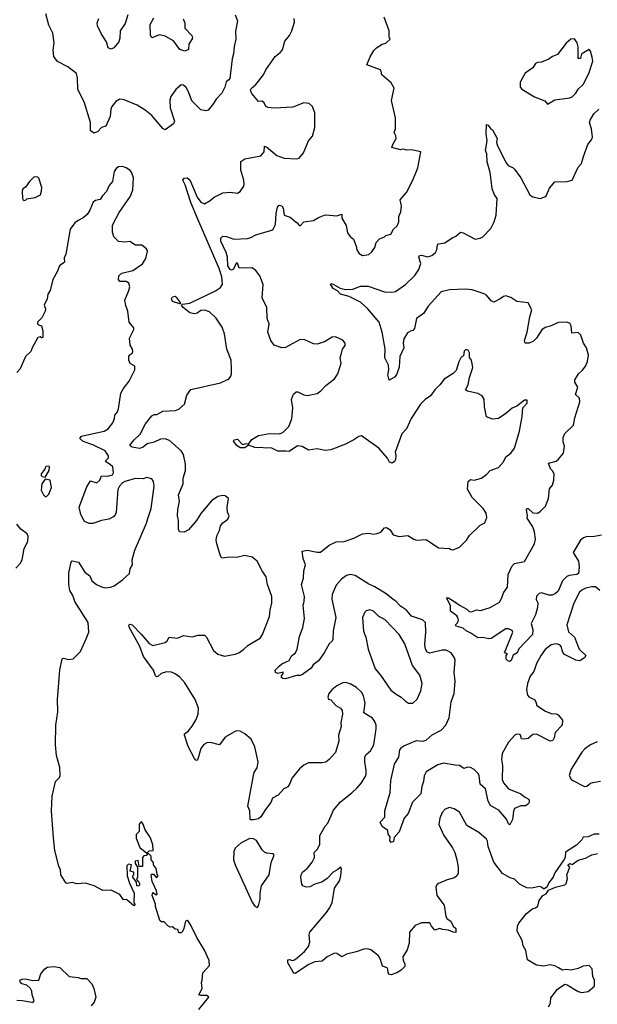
# Model space of a CAD drawing. Extents: x 1603745 to 1745082, y 385868 to 533966.
# Tile 412 of 646: x 1675298 to 1680010, y 464527 to 472565. Entities that reach past the tile are written whole.
import ezdxf

# ---------------------------------------------------------------- set-up
doc = ezdxf.new("R2010")
doc.units = 0

msp = doc.modelspace()

# ---------------------------------------------------------------- linework, layer by layer
at = {"layer": '0CON20XD'}
for points in [[(1677056.2, 472605), (1677073.8, 472555), (1677058.8, 472471.2), (1677061.9, 472405), (1677048.1, 472345), (1677043.2, 472286.8), (1677030, 472245), (1677010.8, 472085), (1677005, 472074), (1676981.7, 472058.3), (1676970, 472015), (1676946, 471965), (1676900, 471915), (1676879.8, 471880.2), (1676835, 471827.1), (1676815, 471820.6), (1676775, 471827.5), (1676702.8, 471902.8), (1676675.6, 471975), (1676655, 472011.2), (1676635, 472031.2), (1676615, 472033.8), (1676572, 471995), (1676531.7, 471938.3), (1676522.3, 471907.7), (1676524.2, 471845), (1676560, 471735), (1676553.3, 471715), (1676485, 471666.7), (1676465, 471676.2), (1676375, 471781.2), (1676320, 471825), (1676255, 471865.8), (1676149.1, 471909.1), (1676115, 471916.5), (1676081.9, 471898.1), (1676048.9, 471855), (1676040.6, 471835), (1676035.5, 471775), (1676001.2, 471695), (1675965, 471685.7), (1675935, 471650.8), (1675905, 471638), (1675876.1, 471656.1), (1675873.9, 471726.1), (1675823.7, 471893.7), (1675772.5, 471995), (1675767.9, 472087.9), (1675760, 472125), (1675690.7, 472180.7), (1675605, 472222.5), (1675576.7, 472265), (1675571.2, 472315), (1675578, 472375), (1675568.8, 472455), (1675535, 472520), (1675511.7, 472611.7)], [(1676181.1, 472605), (1676156.9, 472533.1), (1676117.7, 472475), (1676114.5, 472415), (1676105.3, 472384.7), (1676064.4, 472335.6), (1676045, 472324.4), (1676018.8, 472335), (1676006, 472385), (1675965.7, 472445.7), (1675932, 472515), (1675930, 472535), (1675943.8, 472575)], [(1677275.5, 468065.5), (1677235, 468143.3), (1677195, 468178), (1677135, 468191.2), (1677065.8, 468174.2), (1677005, 468176), (1676955, 468167.5), (1676945, 468172.5), (1676932.5, 468195), (1676906.2, 468285), (1676901.2, 468315), (1676905, 468350), (1676928.8, 468395), (1676936.4, 468433.6), (1676953.6, 468456.4), (1676995, 468487.5), (1677006.7, 468515), (1676993.3, 468545), (1676990, 468585), (1677002.5, 468655), (1676975, 468677.5), (1676955, 468680), (1676915, 468671.2), (1676863.2, 468636.8), (1676775, 468533.3), (1676741.2, 468475), (1676675, 468401.2), (1676639.3, 468380.7), (1676602.5, 468385), (1676593.8, 468405), (1676593.1, 468475), (1676585.6, 468515), (1676586.9, 468565), (1676600.5, 468635), (1676594.4, 468685), (1676630.8, 468775), (1676632.5, 468822.5), (1676649.2, 468885), (1676650.8, 468935), (1676633.8, 469013.8), (1676615.8, 469045), (1676518.8, 469128.8), (1676485, 469143.9), (1676445, 469141.6), (1676393.8, 469115), (1676336.9, 469103.1), (1676305, 469075.8), (1676274.3, 469064.3), (1676215, 469073.8), (1676200, 469085), (1676200, 469095), (1676231.2, 469135), (1676279.5, 469180.5), (1676323.1, 469265), (1676375, 469332), (1676395, 469342), (1676417.3, 469342.7), (1676465, 469368.1), (1676570, 469375), (1676596.7, 469385), (1676641.2, 469425), (1676660.5, 469499.5), (1676692.5, 469545), (1676935, 469600), (1676993.6, 469626.4), (1677007.5, 469635), (1677020, 469655), (1677026.7, 469675), (1677026.7, 469715), (1677023.8, 469785), (1676988.8, 469875), (1676969.5, 469999.5), (1676950, 470055), (1676899.2, 470129.2), (1676845, 470181.1), (1676805, 470194.5), (1676775, 470191.8), (1676745, 470170), (1676725, 470163.8), (1676685, 470171.4), (1676630.6, 470215), (1676616.7, 470235), (1676625, 470241.2), (1676685, 470250.8), (1676895, 470351.4), (1676935, 470377.7), (1676952.9, 470405), (1676947.7, 470465), (1676925, 470534.4), (1676752.1, 470935), (1676693.3, 471073.3), (1676647, 471217), (1676629.2, 471255), (1676639.1, 471270.9), (1676663.4, 471273.4), (1676685, 471256.2), (1676745.4, 471115), (1676775, 471074.5), (1676805, 471060.5), (1676852.2, 471087.8), (1676885, 471117.1), (1676955, 471151.2), (1677015, 471158), (1677075, 471148), (1677095, 471161.2), (1677125.8, 471205), (1677130, 471225), (1677126.9, 471255), (1677101.9, 471335), (1677103, 471407), (1677135, 471430), (1677265.9, 471454.1), (1677292.2, 471485), (1677295, 471532.5), (1677315, 471524.2), (1677395, 471456), (1677456.2, 471433.8), (1677555, 471428), (1677577.5, 471435), (1677613.2, 471476.8), (1677654.5, 471575.5), (1677686, 471615), (1677706.2, 471685), (1677706.4, 471803.6), (1677686.7, 471855), (1677659.5, 471879.5), (1677615, 471886), (1677525, 471850), (1677375, 471841.2), (1677325, 471846.7), (1677305, 471856.7), (1677291.2, 471885), (1677275, 471900), (1677245, 471897.5), (1677190.9, 471960.9), (1677181.4, 471985), (1677185.9, 472004.1), (1677225, 472036.7), (1677285.6, 472114.4), (1677304.5, 472155.5), (1677381.9, 472265), (1677423.6, 472296.4), (1677441, 472319), (1677459.7, 472390.3), (1677500, 472435), (1677518.8, 472475), (1677538.8, 472545), (1677536.1, 472573.9)], [(1676700.8, 472435), (1676707.1, 472415), (1676676.2, 472365), (1676675, 472320), (1676645, 472308.8), (1676605, 472321.2), (1676551.8, 472391.8), (1676485, 472430.5), (1676439.3, 472440.7), (1676375, 472416.7), (1676364.2, 472435), (1676363.3, 472525), (1676390.6, 472579.4)], [(1676631.5, 472571.5), (1676644.2, 472535), (1676643.8, 472495), (1676700.8, 472435)], [(1678291.3, 468418.7), (1678320.5, 468400.5), (1678345, 468360), (1678395, 468345.8), (1678465, 468354.3), (1678513, 468323), (1678535, 468316), (1678615, 468320.8), (1678715, 468253.8), (1678805, 468247.5), (1678818.3, 468238.3), (1678835, 468237.5), (1678885, 468257.5), (1678943.3, 468315), (1678966.2, 468355), (1679055, 468437.5), (1679091.7, 468458.3), (1679108.3, 468501.7), (1679103.8, 468535), (1679080, 468575), (1678990, 468665), (1678952.3, 468732.3), (1678956.2, 468795), (1678975, 468810), (1679005, 468806.7), (1679065, 468822.5), (1679110, 468855), (1679135, 468884.2), (1679205, 468910), (1679245, 468956.2), (1679265, 468996.7), (1679305, 469026.2), (1679334.3, 469065.7), (1679375.8, 469205), (1679398, 469325), (1679403, 469397), (1679437.5, 469435), (1679438.3, 469458.3), (1679415, 469457.5), (1679355, 469410), (1679315, 469393.8), (1679265, 469350), (1679205, 469309.2), (1679155, 469303.3), (1679105, 469322.5), (1679089.2, 469405), (1679085.9, 469465.9), (1679070, 469495), (1679035, 469513.8), (1678950.8, 469530.8), (1678934, 469544), (1678956, 469585), (1678968, 469645), (1678993.8, 469725), (1678982.5, 469785), (1678968.3, 469808.3), (1678967.5, 469845), (1678956.4, 469866.4), (1678945, 469870), (1678935, 469870), (1678925, 469860), (1678918.3, 469821.7), (1678900, 469810), (1678879.3, 469770.7), (1678859.2, 469700.8), (1678833.6, 469676.4), (1678760.3, 469629.7), (1678725, 469583.3), (1678685, 469543.3), (1678648.8, 469495), (1678605, 469464), (1678568.8, 469425), (1678490.3, 469309.7), (1678453.3, 469225), (1678416.7, 469185), (1678362, 469035), (1678366.7, 469005), (1678363.1, 468975), (1678355, 468958.8), (1678337.5, 468945), (1678315, 468953.3), (1678298.8, 468985), (1678227, 469067), (1678085, 469167.8), (1678065, 469162.2), (1678025, 469134.4), (1677955, 469099.4), (1677836.4, 469053.6), (1677788.8, 469048.8), (1677725, 469061.4), (1677655, 469050), (1677600.9, 469080.9), (1677565, 469087.1), (1677495, 469040), (1677468.3, 469041.7), (1677405, 469042.5), (1677355, 469065.8), (1677215, 469072.5), (1677165, 469090), (1677135, 469068.8), (1677095, 469070.8), (1677068.7, 469088.7), (1677042.9, 469125), (1677047.1, 469135), (1677075, 469139.4), (1677115, 469097.5), (1677145, 469106), (1677165, 469100), (1677191.7, 469138.3), (1677245, 469169.2), (1677335, 469187.7), (1677415, 469184.5), (1677445.8, 469195), (1677494.2, 469245), (1677519.2, 469305), (1677526.2, 469395), (1677514, 469465), (1677532.7, 469507.3), (1677554.3, 469525.7), (1677567.7, 469527.7), (1677615, 469501.2), (1677645, 469496.2), (1677725, 469514), (1677753.3, 469535), (1677795, 469578.8), (1677865.9, 469634.1), (1677893.3, 469675), (1677919.3, 469760.7), (1677913.3, 469805), (1677923, 469843), (1677932.5, 469875), (1677952.5, 469905), (1677953.3, 469925), (1677935, 469948.8), (1677875, 469976.2), (1677848.3, 469971.7), (1677785, 469936.2), (1677723.6, 469916.4), (1677695, 469918.8), (1677625, 469950), (1677586.4, 469953.6), (1677465, 469888), (1677435, 469886), (1677375, 469908.8), (1677345.8, 469945.8), (1677322, 470015), (1677333, 470083), (1677316.2, 470125), (1677313.3, 470215), (1677276.2, 470295), (1677283.6, 470403.6), (1677256.2, 470475), (1677225, 470516.2), (1677195, 470540), (1677087.1, 470537.1), (1677075, 470576.7), (1677065, 470576.2), (1677042.2, 470527.8), (1677025, 470520), (1677015, 470524.4), (1676996.9, 470555), (1676991.9, 470625), (1676981.5, 470665), (1676937.5, 470757.5), (1676938.3, 470781.7), (1676953.8, 470796.2), (1676985, 470795.7), (1677045, 470773.3), (1677155, 470777.8), (1677184.4, 470785.6), (1677225, 470807.5), (1677355, 470846), (1677365.7, 470855), (1677385, 470893.3), (1677391.1, 470985), (1677400.8, 471035), (1677415, 471051.2), (1677435, 471043.8), (1677446.8, 471026.8), (1677455, 470970), (1677505, 470953.3), (1677555, 470910), (1677565, 470910), (1677570, 470895), (1677585, 470882.5), (1677615, 470913.3), (1677695, 470926.7), (1677735, 470951.2), (1677776.4, 470966.4), (1677795, 470971.2), (1677885, 470963.8), (1677926.7, 470976.7), (1677926, 470945), (1677962.5, 470885), (1677972, 470825), (1677994.1, 470794.1), (1678022, 470772), (1678044, 470715), (1678048.8, 470685), (1678066.2, 470655), (1678095, 470640), (1678145, 470646.9), (1678171.7, 470668.3), (1678195, 470703.8), (1678206.7, 470745), (1678233.3, 470775), (1678275, 470792.5), (1678285, 470802.5), (1678326.1, 470813.9), (1678347.5, 470855), (1678377.7, 470882.3), (1678390, 470915), (1678390.7, 470959.3), (1678406.7, 470995), (1678413.6, 471046.4), (1678402.5, 471095), (1678453.8, 471155), (1678506.2, 471255), (1678546.4, 471356.4), (1678570, 471485), (1678495, 471502.5), (1678455, 471500), (1678425, 471507.5), (1678405, 471502.5), (1678335, 471520), (1678341.2, 471545), (1678370, 471595), (1678367, 471617), (1678352.5, 471645), (1678362.5, 471675), (1678363, 471763), (1678330, 471905), (1678352.5, 472005), (1678329.3, 472049.3), (1678252.5, 472115), (1678247.5, 472145), (1678240, 472155), (1678130, 472195), (1678157.7, 472262.3), (1678187.7, 472312.3), (1678210, 472335), (1678255, 472363.8), (1678285, 472373.3), (1678320, 472405), (1678312.5, 472425), (1678312.5, 472475), (1678270, 472585)], [(1679605, 471874), (1679665, 471909.2), (1679785, 471926), (1679805, 471934), (1679835, 471966.2), (1679853.2, 471996.8), (1679894, 472035), (1679940, 472125), (1679973.1, 472225), (1679969.7, 472259.7), (1679955, 472307.5), (1679945, 472320), (1679897.5, 472295), (1679882.5, 472285), (1679873, 472247), (1679855, 472247.5), (1679854.3, 472344.3), (1679845.9, 472375.9), (1679825, 472407.5), (1679795, 472406.2), (1679755, 472372), (1679685, 472280), (1679645, 472264), (1679615, 472241.4), (1679555, 472217.5), (1679523.6, 472216.4), (1679505, 472207.5), (1679485, 472172.5), (1679422.7, 472127.3), (1679380, 472055), (1679381.2, 472015), (1679395, 471998.8), (1679497.5, 471935), (1679582.3, 471902.3), (1679605, 471874)], [(1680045, 468356.9), (1679975, 468341.8), (1679924.6, 468345.4), (1679898, 468335), (1679874.3, 468315), (1679814, 468215), (1679855.6, 468145), (1679862.9, 468095), (1679855.6, 468044.4), (1679843.3, 468036.7), (1679781.3, 468028.7), (1679760.7, 468019.3), (1679727.5, 467985), (1679690, 467900), (1679670.5, 467879.5), (1679642.3, 467867.7), (1679615, 467866), (1679555, 467886), (1679535, 467881.2), (1679515, 467857.5), (1679512.1, 467832.1), (1679524, 467805), (1679522.9, 467765), (1679507.1, 467705), (1679472, 467635), (1679483, 467583), (1679480.8, 467545), (1679370.7, 467429.3), (1679357.5, 467395), (1679322.5, 467377.5), (1679307.8, 467332.2), (1679295, 467325.7), (1679280.5, 467330.5), (1679268, 467345), (1679266.7, 467373.3), (1679277, 467387), (1679252.5, 467395), (1679320.8, 467565), (1679315, 467578.8), (1679285, 467593.1), (1679265, 467592.2), (1679145, 467513.5), (1679125, 467511.5), (1679075, 467521.1), (1679035, 467517.5), (1678977.8, 467557.8), (1678940, 467575), (1678915, 467596.2), (1678857.5, 467615), (1678852.5, 467625), (1678868.3, 467641.7), (1678876.4, 467663.6), (1678873.3, 467685), (1678865, 467697.5), (1678813.3, 467735), (1678811.7, 467781.7), (1678780, 467845), (1678795, 467846), (1678855.7, 467805.7), (1678885, 467783.8), (1678945, 467753.3), (1678965, 467732.5), (1678985, 467730), (1679025, 467746.2), (1679057.7, 467742.3), (1679135, 467766.7), (1679211.7, 467808.3), (1679231.4, 467845), (1679243.6, 467886.4), (1679278.5, 467931.5), (1679284.2, 468035), (1679316, 468105), (1679335, 468126.2), (1679417.6, 468142.4), (1679497.1, 468285), (1679506.9, 468325), (1679499.2, 468385), (1679484.2, 468425), (1679438.8, 468495), (1679441.4, 468515), (1679433.2, 468566.8), (1679436.2, 468573.8), (1679445, 468574.2), (1679485, 468540), (1679523, 468537), (1679545, 468548.8), (1679587.1, 468592.9), (1679611.4, 468655), (1679620.6, 468735), (1679645.6, 468765), (1679656.9, 468805), (1679657.1, 468855), (1679647.8, 468877.8), (1679629.4, 468899.4), (1679612.5, 468945), (1679675, 468960), (1679695, 468976), (1679733.3, 469025), (1679742.4, 469082.4), (1679731.4, 469115), (1679730.8, 469155), (1679745, 469186.2), (1679815.6, 469255), (1679826.9, 469315), (1679868.9, 469445), (1679865.8, 469475), (1679832.9, 469505), (1679852, 469565), (1679826.7, 469605), (1679826.2, 469625), (1679857.5, 469675), (1679892.9, 469705), (1679914.4, 469735), (1679931.5, 469775), (1679938.2, 469825), (1679923.1, 469885), (1679897.2, 469925), (1679875, 469989.2), (1679855, 470010.5), (1679803.3, 470005), (1679798.1, 470065), (1679785, 470086), (1679755, 470094.3), (1679695, 470092.9), (1679625, 470061.9), (1679585, 470053.1), (1679558, 470032), (1679514.6, 469965), (1679490.5, 469939.5), (1679455, 469924), (1679422.5, 469925), (1679416.9, 469945), (1679438.1, 470015), (1679459.7, 470140.3), (1679476.7, 470195), (1679445, 470252.5), (1679355, 470262.9), (1679305, 470295.8), (1679265, 470310), (1679245, 470305.8), (1679218.8, 470285), (1679165, 470259.2), (1679145, 470270.8), (1679107.1, 470315), (1679087.9, 470327.9), (1678988.1, 470358.1), (1678935, 470365.5), (1678805, 470358.8), (1678735, 470343.5), (1678630.6, 470225), (1678593.3, 470166.7), (1678535, 470126.7), (1678520, 470045), (1678505, 470027.5), (1678485, 470023.3), (1678462.7, 470007.3), (1678431.7, 469958.3), (1678425.8, 469925), (1678430.8, 469885), (1678398.1, 469815), (1678395, 469727.5), (1678370.6, 469665), (1678355, 469646), (1678311.7, 469621.7), (1678302, 469665), (1678308, 469705), (1678305.8, 469745), (1678278, 469805), (1678278.6, 469878.6), (1678254.5, 470014.5), (1678231.4, 470095), (1678136.6, 470206.6), (1678077.9, 470257.9), (1677985, 470305.8), (1677915, 470323.8), (1677891.2, 470351.2), (1677855, 470370), (1677833.3, 470405), (1677835, 470410), (1677855, 470405.8), (1677913, 470373), (1677955, 470361.2), (1678015, 470365.7), (1678079.2, 470389.2), (1678140.3, 470390.3), (1678275, 470341.9), (1678335, 470340.6), (1678365, 470347.1), (1678446.6, 470403.4), (1678522.4, 470477.6), (1678555, 470526.2), (1678569.2, 470575), (1678552.9, 470625), (1678559.1, 470640.9), (1678576.8, 470643.2), (1678625, 470629.3), (1678661.2, 470638.8), (1678690.6, 470665), (1678700, 470685), (1678705.8, 470724.2), (1678715, 470733.8), (1678765, 470743.3), (1678825, 470784.3), (1678855, 470797.1), (1678895, 470829.2), (1678915, 470826), (1679015, 470773.8), (1679055, 470782), (1679075, 470793.3), (1679140.5, 470859.5), (1679168.8, 470915), (1679185, 470970), (1679192.9, 471105), (1679172.5, 471135), (1679152.9, 471185), (1679144.5, 471255), (1679136.6, 471316.6), (1679112.5, 471405), (1679109.3, 471469.3), (1679097, 471497), (1679112.5, 471575), (1679104, 471635), (1679105, 471708.8), (1679120, 471705), (1679137.6, 471677.6), (1679155, 471664.4), (1679194.2, 471595), (1679187.5, 471565), (1679196, 471535), (1679265.7, 471395), (1679284, 471375), (1679325, 471356), (1679335, 471343.8), (1679385.7, 471275), (1679460.8, 471135), (1679485, 471117.5), (1679545, 471106.2), (1679582.3, 471117.7), (1679593.8, 471126.2), (1679619.5, 471190.5), (1679665, 471241.2), (1679765, 471243.8), (1679805, 471253.3), (1679855, 471360), (1679880, 471390), (1679897.3, 471447.3), (1679934.2, 471545), (1679963.3, 471585), (1679970, 471605), (1679962, 471675), (1679947.1, 471725), (1679951.9, 471745), (1679981.1, 471795), (1680021.4, 471835)], [(1676188, 470355), (1676195.8, 470385), (1676188.6, 470415), (1676165, 470428.6), (1676115, 470427.5), (1676103.3, 470445), (1676106.2, 470475), (1676130, 470495), (1676221.9, 470518.1), (1676299.4, 470570.6), (1676327.1, 470615), (1676340.6, 470675), (1676333.2, 470693.2), (1676295, 470724.2), (1676243, 470723), (1676195, 470753.8), (1676155, 470748.8), (1676105, 470753.3), (1676065, 470792.5), (1676055, 470830), (1676055.6, 470885), (1676065, 470908.8), (1676110.1, 470989.9), (1676201.1, 471125), (1676221.1, 471175), (1676226.4, 471275), (1676208.6, 471318.6), (1676195.5, 471335.5), (1676165, 471355.8), (1676135.7, 471365.7), (1676105, 471364.3), (1676085, 471348.6), (1676069.5, 471325), (1676055.8, 471245), (1676028.3, 471211.7), (1676005, 471162), (1675972.8, 471127.2), (1675955, 471096.7), (1675915, 471088.8), (1675896.7, 471075), (1675870.8, 471009.2), (1675846.7, 470975), (1675814.1, 470945.9), (1675775, 470926.7), (1675747.5, 470905), (1675710, 470855), (1675675, 470650), (1675660.7, 470619.3), (1675663.3, 470585), (1675623.3, 470555), (1675603.6, 470506.4), (1675567.1, 470445), (1675546.2, 470353.8), (1675526.7, 470325), (1675521.2, 470285), (1675496.2, 470235), (1675507.5, 470205), (1675505.8, 470185), (1675478.9, 470131.1), (1675443.3, 470095), (1675443, 470083), (1675450, 470075), (1675476.4, 470066.4), (1675486.9, 470025), (1675485, 469970), (1675475, 469967.5), (1675465, 469976.7), (1675445, 469970), (1675398.8, 469885), (1675388.8, 469855), (1675344.2, 469815), (1675301.4, 469715), (1675275, 469683.3)], [(1675335, 471087.5), (1675345, 471092.5), (1675355, 471102.5), (1675425, 471112.5), (1675466.7, 471135), (1675476.7, 471165), (1675477.5, 471195), (1675455, 471270), (1675445, 471280), (1675415, 471282.5), (1675376.7, 471245), (1675345, 471197.5), (1675323.8, 471185), (1675318, 471165), (1675321.4, 471105), (1675325, 471093.8), (1675335, 471087.5)], [(1676760, 464485), (1676840, 464585), (1676825, 464600), (1676775, 464597.5), (1676760, 464605), (1676787.5, 464655), (1676780, 464705), (1676787.5, 464725), (1676792.5, 464785), (1676845, 464843.3), (1676844.3, 464885), (1676805, 464967.5), (1676741.7, 465071.7), (1676695, 465173.8), (1676675, 465203.3), (1676665, 465210), (1676650, 465205), (1676637.5, 465145), (1676625, 465120), (1676615, 465110), (1676595, 465110), (1676588.3, 465138.3), (1676565, 465140), (1676545, 465160), (1676525, 465157.5), (1676507, 465167), (1676475, 465200), (1676455, 465200), (1676441.7, 465211.7), (1676406.7, 465325), (1676406.7, 465345), (1676377.5, 465415), (1676385, 465440), (1676415, 465420), (1676420, 465425), (1676413, 465453), (1676378.3, 465528.3), (1676370, 465585), (1676375, 465590), (1676388.3, 465588.3), (1676415, 465560), (1676427.5, 465575), (1676418.3, 465588.3), (1676410, 465635), (1676390, 465665), (1676390, 465685), (1676370, 465705), (1676370, 465735), (1676345, 465760), (1676328.3, 465741.7), (1676311.7, 465738.3), (1676300, 465725), (1676298.3, 465651.7), (1676271.7, 465651.7), (1676265, 465700), (1676240, 465695), (1676240, 465675), (1676260, 465645), (1676257.5, 465565), (1676250, 465545), (1676270, 465525), (1676277, 465507), (1676268.3, 465491.7), (1676253, 465493), (1676250, 465525), (1676220, 465565), (1676220, 465575), (1676230, 465585), (1676230, 465605), (1676200, 465615), (1676210, 465665), (1676185, 465670), (1676173, 465657), (1676173.3, 465575), (1676193.8, 465515), (1676232.5, 465435), (1676230, 465355), (1676237.5, 465345), (1676235, 465330), (1676225, 465332.5), (1676175, 465377.5), (1676165, 465382.5), (1676145, 465380), (1676115, 465423.3), (1676045, 465458.8), (1675975, 465456.2), (1675905, 465493.3), (1675835, 465516.7), (1675765, 465510), (1675725, 465520), (1675685, 465512.5), (1675675, 465517.5), (1675632.9, 465582.9), (1675630, 465625), (1675616.7, 465655), (1675583.6, 465783.6), (1675573.5, 465885), (1675556.1, 466105), (1675563.3, 466225), (1675590, 466345), (1675623, 466377), (1675628.8, 466395), (1675625, 466460), (1675598.5, 466558.5), (1675588.5, 466645), (1675592.5, 466805), (1675608.7, 466915), (1675606.4, 467016.4), (1675624.8, 467255.2), (1675645, 467346.7), (1675655, 467353.8), (1675695, 467342), (1675735, 467346.7), (1675794.4, 467405.6), (1675839.3, 467510.7), (1675861.9, 467565), (1675856.4, 467645), (1675748.6, 467815), (1675730.8, 467865), (1675705.6, 467905.6), (1675699.5, 467955), (1675699.7, 468050.3), (1675716.7, 468135), (1675725, 468146.7), (1675777.5, 468135), (1675828, 468055), (1675868.6, 468025), (1675885.8, 467985), (1675923.5, 467953.5), (1675965, 467933.5), (1675995, 467926.5), (1676039.1, 467930.9), (1676067, 467943), (1676135, 467991.2), (1676193.8, 468045), (1676198.3, 468081.7), (1676218, 468115), (1676216, 468155), (1676236.9, 468235), (1676333.1, 468455), (1676344, 468494), (1676368.9, 468575), (1676395.6, 468755.6), (1676388, 468795), (1676375, 468817.5), (1676335, 468827.5), (1676305, 468816), (1676241.9, 468818.1), (1676155, 468794), (1676135.7, 468784.3), (1676112.3, 468757.7), (1676099.3, 468730.7), (1676085.8, 468545), (1676073.8, 468515), (1676063.3, 468505), (1676025, 468487.1), (1675965, 468476), (1675895, 468452), (1675865, 468451.2), (1675825, 468467.5), (1675797.5, 468525), (1675783.3, 468585), (1675845, 468752.5), (1675875, 468800), (1675927, 468783), (1675952.5, 468805), (1675965, 468840), (1676013, 468837), (1676055, 468850), (1676062.5, 468865), (1676056.7, 468915), (1676035, 468933.3), (1676000, 468955), (1676000, 468965), (1676022.5, 468987.5), (1676023.3, 469005), (1675996.2, 469045), (1675895, 469093.8), (1675815, 469122), (1675787.5, 469145), (1675798.3, 469161.7), (1675811.7, 469168.3), (1675985.7, 469204.3), (1676020, 469225), (1676056.1, 469273.9), (1676071.7, 469308.3), (1676072.5, 469335), (1676095, 469362.5), (1676105, 469387.5), (1676122.9, 469515), (1676144.3, 469555), (1676190.8, 469615), (1676238, 469705), (1676236.7, 469735), (1676198.3, 469758.3), (1676186.7, 469785), (1676187.5, 469815), (1676195, 469830), (1676215, 469840), (1676220, 469855), (1676217.5, 469875), (1676198.3, 469908.3), (1676193.3, 469965), (1676230, 470035), (1676228.3, 470048.3), (1676190, 470095), (1676178.6, 470185), (1676162.4, 470232.4), (1676155.9, 470274.1), (1676188, 470355)], [(1676605, 470244), (1676544.2, 470265), (1676536.7, 470285), (1676545, 470301.9), (1676565, 470306.4), (1676575, 470298.6), (1676606, 470255), (1676610, 470245), (1676605, 470244)], [(1675505, 468830), (1675536.7, 468885), (1675540, 468915), (1675535, 468920), (1675511.7, 468918.3), (1675502.5, 468895), (1675473.6, 468856.4), (1675472.5, 468845), (1675480, 468835), (1675505, 468830)], [(1675515, 468672.5), (1675535, 468692.5), (1675556, 468745), (1675546.2, 468806.2), (1675505, 468812.5), (1675477.5, 468775), (1675473.3, 468725), (1675492.5, 468685), (1675505, 468672.5), (1675515, 468672.5)], [(1675265, 468086.7), (1675302.5, 468125), (1675316.4, 468155), (1675332.7, 468247.3), (1675363.9, 468303.9), (1675367.5, 468345), (1675357.3, 468367.3), (1675306.1, 468406.1), (1675275, 468446.7)], [(1680032.1, 467905), (1679995, 467934.1), (1679965, 467935.8), (1679916.8, 467923.2), (1679885, 467908.5), (1679865, 467891.1), (1679817.5, 467802.5), (1679760.9, 467625), (1679775, 467567.5), (1679824.5, 467525), (1679861.9, 467425), (1679916, 467375), (1679906, 467355), (1679875, 467335.8), (1679865, 467332), (1679835, 467336.9), (1679742, 467382), (1679729.1, 467399.1), (1679715, 467448), (1679705, 467462.5), (1679675, 467469.6), (1679635, 467460.8), (1679585, 467422.7), (1679552.2, 467377.8), (1679515, 467310), (1679491.1, 467245), (1679463.1, 467205), (1679440.3, 467145), (1679433.5, 467095), (1679440.9, 467050.9), (1679455, 467033.1), (1679497.1, 467015), (1679510, 466995), (1679518, 466965), (1679588.9, 466918.9), (1679635, 466900.5), (1679675, 466897.5), (1679690.2, 466890.2), (1679727.5, 466845), (1679724.2, 466805), (1679665.6, 466745), (1679658.6, 466701.4), (1679648.6, 466681.4), (1679625, 466675.6), (1679515, 466731.9), (1679485, 466729.4), (1679445, 466696.5), (1679415, 466690.9), (1679391.1, 466695), (1679383, 466723), (1679375, 466729.2), (1679355, 466732.9), (1679336.2, 466725), (1679285, 466668), (1679232.9, 466575), (1679227.5, 466525), (1679236.2, 466475), (1679235, 466362.5), (1679245.7, 466335), (1679285, 466285.8), (1679386, 466245), (1679415, 466220.8), (1679446.7, 466205), (1679453.3, 466195), (1679453.6, 466176.4), (1679445, 466160), (1679425, 466146), (1679385, 466145.7), (1679334.5, 466125.5), (1679325.6, 466104.4), (1679318.1, 466035), (1679297, 465993), (1679285, 466000), (1679268.4, 466038.4), (1679209.2, 466109.2), (1679139.1, 466149.1), (1679120, 466185), (1679099.3, 466285), (1679054.4, 466324.4), (1679046.1, 466395), (1679034.7, 466414.7), (1679005, 466444.4), (1678975, 466460.6), (1678955, 466463.1), (1678920.9, 466450.9), (1678885, 466475.6), (1678849.4, 466479.4), (1678754.5, 466495.5), (1678709.4, 466480.6), (1678613.1, 466425), (1678597.2, 466392.8), (1678592.7, 466345), (1678579.1, 466305), (1678569.2, 466245), (1678503.4, 466176.6), (1678465.8, 466085), (1678435.7, 466045), (1678393.3, 465935), (1678352.5, 465887.5), (1678347.5, 465855), (1678328.3, 465848.3), (1678318.8, 465865), (1678320, 465895), (1678303.8, 465915), (1678300, 465945), (1678255, 465977.5), (1678237.5, 466015), (1678276.1, 466053.9), (1678276.2, 466105), (1678319.2, 466255), (1678324.3, 466355), (1678355, 466487.5), (1678392, 466545), (1678400, 466605), (1678415, 466626.2), (1678432.7, 466637.3), (1678535, 466679.4), (1678585, 466675.6), (1678615, 466684.4), (1678664, 466726), (1678735.8, 466765), (1678774.2, 466805), (1678802.5, 466865), (1678818.6, 466995), (1678842.9, 467065), (1678849.4, 467165), (1678842, 467235), (1678851.2, 467335), (1678845.7, 467355.7), (1678818.8, 467395), (1678777.9, 467417.9), (1678745, 467417.8), (1678645, 467392.9), (1678621.1, 467401.1), (1678608.8, 467425), (1678603.9, 467463.9), (1678611.1, 467565), (1678609.4, 467645), (1678585, 467665.5), (1678494.2, 467695), (1678453.8, 467743.8), (1678405, 467776.9), (1678367.1, 467817.1), (1678345, 467831.5), (1678288.7, 467878.7), (1678195.6, 467935), (1678145, 467956.5), (1678035, 468026.4), (1677995, 468035.8), (1677963.3, 468026.7), (1677922.3, 467997.7), (1677880.4, 467949.6), (1677847.6, 467872.4), (1677843.8, 467833.8), (1677877.1, 467685), (1677854.2, 467575), (1677851.2, 467505), (1677847.5, 467492.5), (1677821.2, 467468.8), (1677781.4, 467395), (1677735, 467331.2), (1677691.7, 467298.3), (1677675, 467271.2), (1677605, 467220), (1677585, 467210), (1677555, 467210), (1677466.1, 467183.9), (1677445, 467186.7), (1677433.3, 467195), (1677433, 467207), (1677447.5, 467225), (1677447, 467237), (1677405, 467228), (1677384, 467235), (1677383.1, 467255), (1677413.2, 467286.8), (1677435, 467305.8), (1677495, 467334.3), (1677515, 467372.9), (1677548, 467395), (1677561.2, 467425), (1677581.7, 467528.3), (1677607.6, 467602.4), (1677620.6, 467675), (1677610.8, 467785), (1677619.2, 467815), (1677620.8, 467855), (1677596, 467955), (1677613.8, 468005), (1677616, 468065), (1677630, 468115), (1677610.8, 468165), (1677602.5, 468225), (1677645, 468233.8), (1677725, 468217.5), (1677751.2, 468218.8), (1677823.3, 468275), (1677878.3, 468301.7), (1677945, 468304.2), (1678025, 468332.5), (1678095, 468368.8), (1678145, 468374), (1678185, 468365.8), (1678215, 468369.2), (1678245, 468381.4), (1678275, 468415.5), (1678291.3, 468418.7)], [(1680025, 465916), (1679985, 465916.7), (1679935, 465893.3), (1679895, 465890), (1679885, 465870), (1679840, 465825), (1679751.2, 465768.8), (1679747.5, 465725), (1679737.5, 465705), (1679665, 465600), (1679650, 465565), (1679612.5, 465515), (1679600, 465485), (1679575, 465467.5), (1679553.6, 465483.6), (1679535, 465488.8), (1679475, 465476), (1679435, 465478), (1679375, 465506.7), (1679335, 465547.5), (1679298.3, 465558.3), (1679236.7, 465595), (1679166.4, 465686.4), (1679120.5, 465815), (1679115, 465857.5), (1679105.4, 465875.4), (1679045, 465930.6), (1678945.6, 465985.6), (1678885.9, 466095.9), (1678841.7, 466121.7), (1678805, 466133.3), (1678769.5, 466120.5), (1678745, 466093.3), (1678724.4, 466045), (1678717.5, 465995), (1678759.2, 465905), (1678830, 465805), (1678846.9, 465765), (1678865, 465707.5), (1678874.2, 465645.8), (1678875.7, 465595), (1678864, 465575), (1678845, 465560), (1678785, 465543.8), (1678715, 465513.3), (1678702.5, 465505), (1678693.3, 465485), (1678702, 465415), (1678762, 465335), (1678774.2, 465244.2), (1678785, 465223.3), (1678816.1, 465206.1), (1678833.3, 465165), (1678856.6, 465146.6), (1678856.9, 465113.1), (1678835, 465114.6), (1678795, 465132.9), (1678746.6, 465136.6), (1678725, 465146.4), (1678685, 465132), (1678657.1, 465165), (1678643, 465193), (1678575, 465191.2), (1678525, 465168.8), (1678476.7, 465115), (1678476.4, 465025), (1678457.8, 464972.2), (1678424.5, 464915), (1678425.8, 464885.8), (1678440, 464855), (1678440, 464835), (1678410, 464805), (1678375, 464782.5), (1678327.5, 464767.5), (1678315, 464769.2), (1678303, 464783), (1678301.2, 464815), (1678295, 464823.3), (1678258.8, 464838.8), (1678242.6, 464892.6), (1678225, 464921.2), (1678161.5, 464971.5), (1678135, 464980.8), (1678106.1, 464976.1), (1678044, 464954), (1677965, 464935.6), (1677925, 464915.6), (1677885, 464941.8), (1677865, 464945.6), (1677806.4, 464913.6), (1677765, 464880), (1677705, 464872.4), (1677656.9, 464853.1), (1677545, 464778.9), (1677535, 464781.1), (1677525, 464794.4), (1677486, 464865), (1677485, 464890), (1677495, 464892.9), (1677525, 464884.6), (1677545, 464891.5), (1677620.8, 464959.2), (1677652.6, 464997.4), (1677665.2, 465035), (1677660.3, 465095), (1677664.6, 465115.4), (1677801.2, 465275), (1677822, 465308), (1677846.2, 465355), (1677866.1, 465473.9), (1677906.2, 465535), (1677916.4, 465576.4), (1677922.5, 465635), (1677915, 465647.5), (1677893.3, 465626.7), (1677855, 465606.2), (1677806.7, 465555), (1677763.3, 465525), (1677705, 465506.7), (1677664.1, 465485.9), (1677635, 465484.2), (1677607.5, 465495), (1677598.3, 465508.3), (1677590, 465565), (1677594.2, 465585), (1677606.2, 465605), (1677645, 465638.8), (1677685, 465686.7), (1677702.5, 465725), (1677698.8, 465765), (1677726.7, 465793.3), (1677746.5, 465835), (1677746.9, 465905), (1677790.2, 465979.8), (1677812.5, 466005), (1677858.3, 466111.7), (1677915, 466180), (1678007.9, 466252.1), (1678051.2, 466295), (1678085.6, 466334.4), (1678116, 466385), (1678124.2, 466405), (1678125.6, 466434.4), (1678112.2, 466505), (1678113.8, 466546.2), (1678124.3, 466565), (1678161.1, 466595), (1678185.6, 466645.6), (1678206.9, 466775), (1678205.5, 466805.5), (1678195.8, 466835), (1678175, 466863.8), (1678106.2, 466905), (1678115.8, 466985), (1678103.8, 467045), (1678086.7, 467075), (1678045, 467113.8), (1677995, 467142.5), (1677955, 467154), (1677935, 467151.2), (1677885, 467126.2), (1677844, 467095), (1677820.8, 467065), (1677811.2, 467035), (1677817.5, 467017.5), (1677835, 467012.5), (1677875.8, 466965.8), (1677915, 466943.8), (1677928, 466925), (1677930.8, 466895), (1677918.8, 466825), (1677920, 466795), (1677900, 466725), (1677900.6, 466675), (1677875, 466583.3), (1677823.3, 466525), (1677795, 466504.2), (1677765, 466498), (1677655, 466498), (1677615, 466478), (1677580.3, 466449.7), (1677520.8, 466375), (1677498, 466325), (1677485, 466302), (1677453.3, 466285), (1677405.6, 466234.4), (1677361.4, 466208.6), (1677347.5, 466175), (1677302.3, 466117.7), (1677265, 466056.2), (1677245, 466042), (1677205, 466031.4), (1677182, 466032), (1677177.5, 466035), (1677175.7, 466105), (1677159.2, 466145), (1677204.5, 466395.5), (1677210.9, 466419.1), (1677235, 466457.5), (1677242.5, 466505), (1677215, 466627.5), (1677185, 466690), (1677135, 466733.8), (1677095, 466757.5), (1677065, 466760), (1676973, 466707), (1676926.7, 466645), (1676854.8, 466664.8), (1676825, 466661), (1676801, 466649), (1676774.1, 466615.9), (1676751.3, 466528.7), (1676745, 466518.1), (1676735, 466518.9), (1676725, 466533.1), (1676672.7, 466632.7), (1676641.6, 466725), (1676642.9, 466735), (1676675, 466760), (1676705, 466797.1), (1676737.2, 466852.8), (1676753.4, 466895), (1676755.6, 466945), (1676728.8, 467015), (1676645, 467151.1), (1676605, 467196.6), (1676565.8, 467225.8), (1676535, 467239.3), (1676495, 467240.5), (1676453.1, 467226.9), (1676425, 467202.2), (1676415, 467200), (1676405, 467208.9), (1676390, 467255), (1676309, 467365), (1676278.7, 467448.7), (1676190, 467605), (1676188, 467622), (1676195, 467631.2), (1676215, 467625.6), (1676288.8, 467548.8), (1676352.7, 467472.7), (1676385, 467456.4), (1676485, 467480), (1676501.8, 467495), (1676517.3, 467522.7), (1676585, 467515.6), (1676635, 467538), (1676705, 467527.1), (1676755, 467540.8), (1676805, 467540), (1676821.2, 467525), (1676877.5, 467415), (1676915, 467384.4), (1676968.3, 467368.3), (1677055, 467384.3), (1677085, 467396.2), (1677126.7, 467425), (1677161.3, 467458.7), (1677259.2, 467515), (1677277.5, 467545), (1677336.8, 467693.2), (1677341.4, 467745), (1677355.8, 467805), (1677354.2, 467855), (1677319.4, 467955), (1677307.4, 468017.4), (1677275.5, 468065.5)], [(1678505, 466984.2), (1678541.7, 467018.3), (1678571.1, 467085), (1678580, 467145), (1678562.5, 467215), (1678503, 467293), (1678439.7, 467469.7), (1678393.6, 467545), (1678278.1, 467665), (1678226.2, 467696.2), (1678185, 467736.9), (1678153.6, 467746.4), (1678125, 467740), (1678112.3, 467727.7), (1678095.7, 467684.3), (1678103.7, 467573.7), (1678122.8, 467522.8), (1678140, 467425), (1678198.1, 467265), (1678241.1, 467215), (1678325, 467091.9), (1678368.4, 467058.4), (1678410.8, 467035), (1678445, 467000.8), (1678470, 466985), (1678505, 466984.2)], [(1680010.2, 466669.8), (1679955, 466644.3), (1679908.3, 466611.7), (1679884.4, 466585.6), (1679796, 466445), (1679781.2, 466395), (1679795.9, 466365.9), (1679810, 466355), (1679905, 466306.2), (1679925, 466306.7), (1679955, 466331.2), (1679975, 466338.8), (1680035, 466347.5)], [(1676335, 465760), (1676355, 465780), (1676387.5, 465782.5), (1676385, 465830), (1676365, 465886), (1676320.5, 465950.5), (1676305, 465997.5), (1676295, 466012.5), (1676285, 466012.5), (1676273.6, 465996.4), (1676271.7, 465938.3), (1676248.3, 465911.7), (1676247, 465883), (1676277, 465807), (1676335, 465760)], [(1677235, 465316), (1677245, 465330), (1677260.6, 465385), (1677260, 465435), (1677271.1, 465495), (1677331.9, 465585), (1677350, 465685), (1677374, 465745), (1677365, 465755.8), (1677315, 465759.5), (1677295, 465768.9), (1677276.9, 465786.9), (1677229.4, 465865), (1677205, 465878.5), (1677175, 465880.9), (1677105, 465844.6), (1677055, 465800.6), (1677044.7, 465775), (1677042.3, 465705), (1677054.5, 465664.5), (1677195, 465361.9), (1677215, 465328.6), (1677235, 465316)], [(1679695, 464823.8), (1679665, 464841.2), (1679625, 464848), (1679575, 464838), (1679515, 464846.2), (1679440.7, 464890.7), (1679426.4, 464966.4), (1679404.4, 465005), (1679397, 465047), (1679355.8, 465125), (1679360, 465165), (1679371.3, 465188.7), (1679431.7, 465268.3), (1679485, 465308.8), (1679507, 465313), (1679525, 465327.5), (1679536.4, 465373.6), (1679566.1, 465413.9), (1679591.7, 465428.3), (1679612, 465458), (1679668.3, 465481.7), (1679745, 465502.5), (1679755, 465512.5), (1679766.7, 465555), (1679762.5, 465585), (1679786.7, 465645), (1679770, 465665), (1679785, 465677.5), (1679805, 465667.5), (1679855, 465703.3), (1679915, 465720), (1679965, 465747.5), (1680013, 465757)], [(1675275, 464559.5), (1675316.8, 464556.8), (1675395.5, 464544.5), (1675407.5, 464545), (1675416, 464555), (1675398, 464605), (1675396.2, 464635), (1675385.8, 464655), (1675355, 464684), (1675315, 464694), (1675302.9, 464702.9), (1675297.5, 464722.5), (1675317, 464733), (1675345, 464733.8), (1675405, 464721.9), (1675455, 464723.8), (1675470, 464775), (1675503.6, 464816.4), (1675525, 464830), (1675575, 464836.7), (1675625, 464827.5), (1675700, 464755), (1675775, 464746.2), (1675795, 464736.7), (1675845, 464736.7), (1675885, 464693.3), (1675901.5, 464655), (1675918.1, 464585), (1675906, 464545), (1675880.8, 464515)], [(1679611.4, 464505), (1679627.5, 464535), (1679630.8, 464579.2), (1679685, 464650), (1679745, 464692.5), (1679765, 464686.7), (1679855, 464631.2), (1679885, 464623.3), (1679935, 464631.2), (1679986.1, 464673.9), (1679986.7, 464725), (1679973.6, 464753.6), (1679967, 464817), (1679944.1, 464844.1), (1679895, 464838.6), (1679855, 464820), (1679796.7, 464806.7), (1679755, 464811.2), (1679725, 464806.2), (1679695, 464823.8)]]:
    msp.add_lwpolyline(points, dxfattribs=at)

doc.saveas('drawing.dxf')
